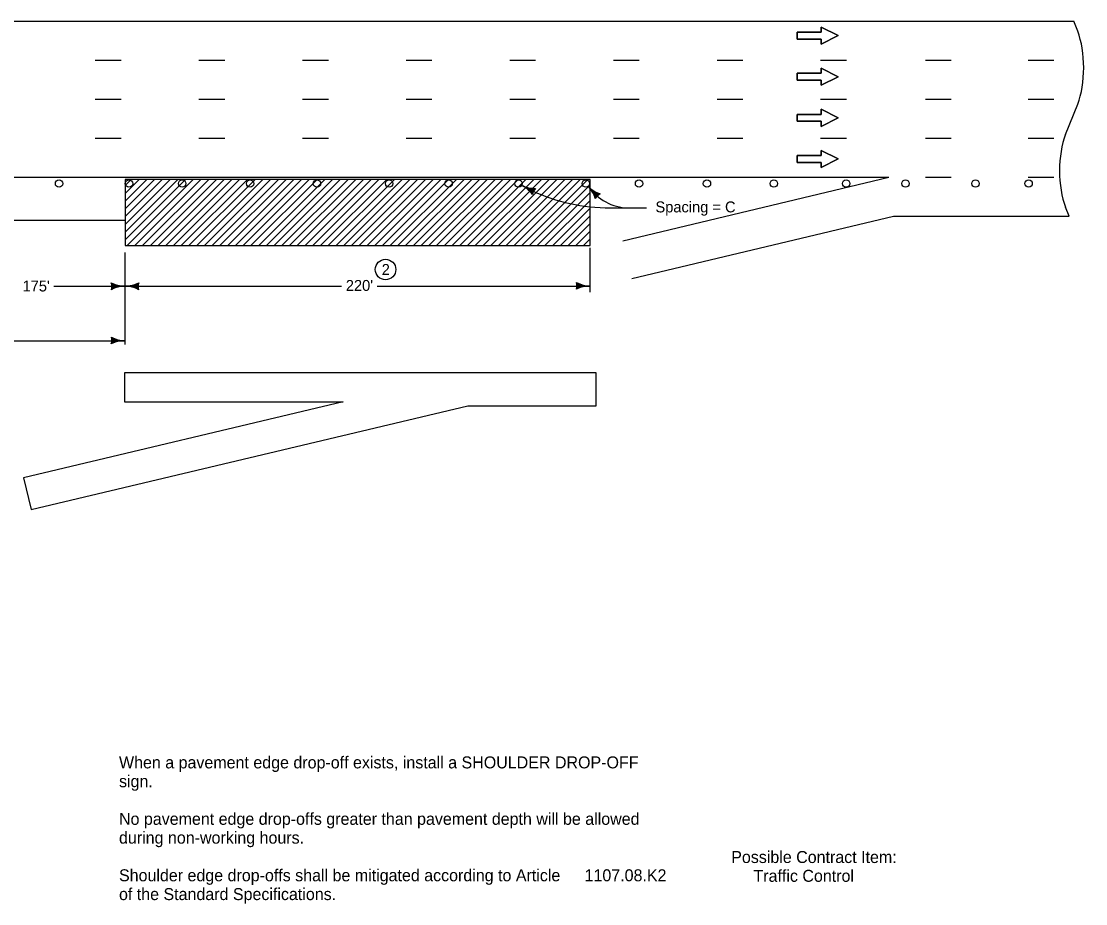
# Model space of a CAD drawing. Extents: x -1403959 to 81668, y -1400582 to 11018.
# Drawn here: x 18742 to 20298, y 5992 to 7282 of the extents above; entities that cross this region are included whole.
import ezdxf

# ---------------------------------------------------------------- set-up
doc = ezdxf.new("R2010")
doc.units = 0
for name, color, linetype in [('Default', 7, 'Continuous'), ('North Arrow', 7, 'Continuous'), ('tdBridge', 7, 'Continuous'), ('tdCiAdjCityStreetTxt', 7, 'Continuous'), ('tdCiIntDivCL', 7, 'Continuous'), ('tdCiStrucDataSec', 7, 'Continuous'), ('tdCoCorpPopTxt', 7, 'Continuous'), ('tdRailNorfolk_South', 7, 'Continuous')]:
    doc.layers.add(name, color=color, linetype=linetype)

msp = doc.modelspace()

# ---------------------------------------------------------------- linework, layer by layer
at = {"layer": 'Default'}
for p, q in [((18849.5, 7224.8), (18887.4, 7224.8)), ((18849.5, 7224.8), (18849.5, 7224.8)), ((18849.5, 7224.8), (18887.4, 7224.8)), ((19001.1, 7224.8), (19001.1, 7224.8)), ((19001.1, 7224.8), (19038.9, 7224.8)), ((19001.1, 7224.8), (19038.9, 7224.8)), ((19001.1, 7224.8), (19001.1, 7224.8)), ((19152.6, 7224.8), (19152.6, 7224.8)), ((19152.6, 7224.8), (19190.5, 7224.8)), ((19152.6, 7224.8), (19190.5, 7224.8)), ((19304.1, 7224.8), (19304.1, 7224.8)), ((19304.1, 7224.8), (19342, 7224.8)), ((19304.1, 7224.8), (19342, 7224.8)), ((19455.6, 7224.8), (19455.6, 7224.8)), ((19455.6, 7224.8), (19493.5, 7224.8)), ((19455.6, 7224.8), (19493.5, 7224.8)), ((19607.2, 7224.8), (19607.2, 7224.8)), ((19607.2, 7224.8), (19645.1, 7224.8)), ((19607.2, 7224.8), (19645.1, 7224.8)), ((19758.7, 7224.8), (19758.7, 7224.8)), ((19758.7, 7224.8), (19796.6, 7224.8)), ((19758.7, 7224.8), (19796.6, 7224.8)), ((19910.2, 7224.8), (19910.2, 7224.8)), ((19910.2, 7224.8), (19948.1, 7224.8)), ((19910.2, 7224.8), (19948.1, 7224.8)), ((20063.7, 7224.8), (20101.2, 7224.8)), ((20063.7, 7224.8), (20101.2, 7224.8)), ((20213.7, 7224.8), (20251.2, 7224.8)), ((20213.7, 7224.8), (20251.2, 7224.8)), ((18849.5, 7167.8), (18887.4, 7167.8)), ((18849.5, 7167.8), (18849.5, 7167.8)), ((18849.5, 7167.8), (18887.4, 7167.8)), ((19001.1, 7167.8), (19001.1, 7167.8)), ((19001.1, 7167.8), (19038.9, 7167.8)), ((19001.1, 7167.8), (19038.9, 7167.8)), ((19001.1, 7167.8), (19001.1, 7167.8)), ((19152.6, 7167.8), (19152.6, 7167.8)), ((19152.6, 7167.8), (19190.5, 7167.8)), ((19152.6, 7167.8), (19190.5, 7167.8)), ((19304.1, 7167.8), (19304.1, 7167.8)), ((19304.1, 7167.8), (19342, 7167.8)), ((19304.1, 7167.8), (19342, 7167.8)), ((19455.6, 7167.8), (19455.6, 7167.8)), ((19455.6, 7167.8), (19493.5, 7167.8)), ((19455.6, 7167.8), (19493.5, 7167.8)), ((19607.2, 7167.8), (19607.2, 7167.8)), ((19607.2, 7167.8), (19645.1, 7167.8)), ((19607.2, 7167.8), (19645.1, 7167.8)), ((19758.7, 7167.8), (19758.7, 7167.8)), ((19758.7, 7167.8), (19796.6, 7167.8)), ((19758.7, 7167.8), (19796.6, 7167.8)), ((19910.2, 7167.8), (19910.2, 7167.8)), ((19910.2, 7167.8), (19948.1, 7167.8)), ((19910.2, 7167.8), (19948.1, 7167.8)), ((20063.7, 7167.8), (20101.2, 7167.8)), ((20063.7, 7167.8), (20101.2, 7167.8)), ((20213.7, 7167.8), (20251.2, 7167.8)), ((20213.7, 7167.8), (20251.2, 7167.8)), ((18849.5, 7110.8), (18887.4, 7110.8)), ((18849.5, 7110.8), (18849.5, 7110.8)), ((18849.5, 7110.8), (18887.4, 7110.8)), ((19001.1, 7110.8), (19001.1, 7110.8)), ((19001.1, 7110.8), (19038.9, 7110.8)), ((19001.1, 7110.8), (19038.9, 7110.8)), ((19001.1, 7110.8), (19001.1, 7110.8)), ((19152.6, 7110.8), (19152.6, 7110.8)), ((19152.6, 7110.8), (19190.5, 7110.8)), ((19152.6, 7110.8), (19190.5, 7110.8)), ((19304.1, 7110.8), (19304.1, 7110.8)), ((19304.1, 7110.8), (19342, 7110.8)), ((19304.1, 7110.8), (19342, 7110.8)), ((19455.6, 7110.8), (19455.6, 7110.8)), ((19455.6, 7110.8), (19493.5, 7110.8)), ((19455.6, 7110.8), (19493.5, 7110.8)), ((19607.2, 7110.8), (19607.2, 7110.8)), ((19607.2, 7110.8), (19645.1, 7110.8)), ((19607.2, 7110.8), (19645.1, 7110.8)), ((19758.7, 7110.8), (19758.7, 7110.8)), ((19758.7, 7110.8), (19796.6, 7110.8)), ((19758.7, 7110.8), (19796.6, 7110.8)), ((19910.2, 7110.8), (19910.2, 7110.8)), ((19910.2, 7110.8), (19948.1, 7110.8)), ((19910.2, 7110.8), (19948.1, 7110.8)), ((20063.7, 7110.8), (20101.2, 7110.8)), ((20063.7, 7110.8), (20101.2, 7110.8)), ((20213.7, 7110.8), (20251.2, 7110.8)), ((20213.7, 7110.8), (20251.2, 7110.8)), ((20063.7, 7053.8), (20101.2, 7053.8)), ((20213.7, 7053.8), (20213.7, 7053.8)), ((20213.7, 7053.8), (20251.2, 7053.8)), ((20251.2, 7053.8), (20251.2, 7053.8))]:
    msp.add_line(p, q, dxfattribs=at)
msp.add_lwpolyline([(18892.5, 6767.8), (18892.5, 6725.7), (19212, 6725.7), (18744.8, 6614.3), (18755.8, 6568), (19394.2, 6719.8), (19582, 6719.8), (19582, 6767.8)], close=True, dxfattribs=at)
at = {"layer": 'North Arrow'}
msp.add_circle((19274.1, 6919), 15, dxfattribs=at)
at = {"layer": 'tdBridge'}
for centre in [(18796.7, 7044.6), (18899, 7044.6), (18976.7, 7044.6), (19076, 7044.6), (19173.8, 7044.6), (19279.4, 7044.6), (19366.3, 7044.6), (19468.6, 7044.6), (19567, 7044.6), (19644.7, 7044.6), (19744, 7044.6), (19841.8, 7044.6), (19947.4, 7044.6), (20034.3, 7044.6), (20136.6, 7044.6), (20214.3, 7044.7)]:
    msp.add_circle(centre, 5.37, dxfattribs=at)
at = {"layer": 'tdCiAdjCityStreetTxt'}
for p, q in [((17479.5, 7281.8), (20280.2, 7281.8)), ((20286, 7267.3), (20280.2, 7281.8)), ((20268.3, 7116.6), (20286, 7160.8)), ((18075.1, 7053.8), (20009.9, 7053.8)), ((18893.2, 6973.7), (18970.3, 7050.8)), ((18893.2, 6962.4), (18981.6, 7050.8)), ((18893.2, 7030.3), (18913.7, 7050.8)), ((18893.2, 7019), (18925.1, 7050.8)), ((18893.2, 7007.6), (18936.4, 7050.8)), ((18893.2, 6996.3), (18947.7, 7050.8)), ((18893.2, 6985), (18959, 7050.8)), ((18893.2, 7041.6), (18902.4, 7050.8)), ((18896.2, 6954.1), (18992.9, 7050.8)), ((18907.5, 6954.1), (19004.2, 7050.8)), ((18918.9, 6954.1), (19015.6, 7050.8)), ((18930.2, 6954.1), (19026.9, 7050.8)), ((18941.5, 6954.1), (19038.2, 7050.8)), ((18952.8, 6954.1), (19049.5, 7050.8)), ((18964.1, 6954.1), (19060.8, 7050.8)), ((18975.4, 6954.1), (19072.1, 7050.8)), ((18986.7, 6954.1), (19083.4, 7050.8)), ((18998.1, 6954.1), (19094.8, 7050.8)), ((19009.4, 6954.1), (19106.1, 7050.8)), ((19020.7, 6954.1), (19117.4, 7050.8)), ((19032, 6954.1), (19128.7, 7050.8)), ((19043.3, 6954.1), (19140, 7050.8)), ((19054.6, 6954.1), (19151.3, 7050.8)), ((19065.9, 6954.1), (19162.6, 7050.8)), ((19077.2, 6954.1), (19174, 7050.8)), ((19088.6, 6954.1), (19185.3, 7050.8)), ((19099.9, 6954.1), (19196.6, 7050.8)), ((19111.2, 6954.1), (19207.9, 7050.8)), ((19122.5, 6954.1), (19219.2, 7050.8)), ((19133.8, 6954.1), (19230.5, 7050.8)), ((19145.1, 6954.1), (19241.8, 7050.8)), ((19156.4, 6954.1), (19253.2, 7050.8)), ((19167.8, 6954.1), (19264.5, 7050.8)), ((19179.1, 6954.1), (19275.8, 7050.8)), ((19190.4, 6954.1), (19287.1, 7050.8)), ((19201.7, 6954.1), (19298.4, 7050.8)), ((19213, 6954.1), (19309.7, 7050.8)), ((19224.3, 6954.1), (19321, 7050.8)), ((19235.6, 6954.1), (19332.3, 7050.8)), ((19247, 6954.1), (19343.7, 7050.8)), ((19258.3, 6954.1), (19355, 7050.8)), ((19269.6, 6954.1), (19366.3, 7050.8)), ((19280.9, 6954.1), (19377.6, 7050.8)), ((19292.2, 6954.1), (19388.9, 7050.8)), ((19303.5, 6954.1), (19400.2, 7050.8)), ((19314.8, 6954.1), (19411.5, 7050.8)), ((19326.1, 6954.1), (19422.9, 7050.8)), ((19337.5, 6954.1), (19434.2, 7050.8)), ((19348.8, 6954.1), (19445.5, 7050.8)), ((19360.1, 6954.1), (19456.8, 7050.8)), ((19371.4, 6954.1), (19468.1, 7050.8)), ((19382.7, 6954.1), (19479.4, 7050.8)), ((19394, 6954.1), (19490.7, 7050.8)), ((19405.3, 6954.1), (19502.1, 7050.8)), ((19416.7, 6954.1), (19513.4, 7050.8)), ((19428, 6954.1), (19524.7, 7050.8)), ((19439.3, 6954.1), (19536, 7050.8)), ((19450.6, 6954.1), (19547.3, 7050.8)), ((19461.9, 6954.1), (19558.6, 7050.8)), ((19473.2, 6954.1), (19569.9, 7050.8)), ((19621, 6961.1), (20009.9, 7053.8)), ((19484.5, 6954.1), (19573.2, 7042.8)), ((19495.9, 6954.1), (19573.2, 7031.5)), ((19507.2, 6954.1), (19573.2, 7020.1)), ((19518.5, 6954.1), (19573.2, 7008.8)), ((20273.7, 6996.8), (20268.3, 7010.1)), ((18893.2, 6990.8), (18082.5, 6990.8)), ((19529.8, 6954.1), (19573.2, 6997.5)), ((19634.2, 6905.7), (20016.6, 6996.8)), ((20016.6, 6996.8), (20273.7, 6996.8)), ((19541, 6954.1), (19573.2, 6986.3)), ((19552.3, 6954.1), (19573.2, 6975)), ((19563.6, 6954.1), (19573.2, 6963.7))]:
    msp.add_line(p, q, dxfattribs=at)
msp.add_lwpolyline([(18893.2, 6954.1), (19573.2, 6954.1), (19573.2, 7050.8), (18893.2, 7050.8)], close=True, dxfattribs=at)
for centre in [(18796.7, 7044.6), (18899, 7044.6), (18899, 7044.6), (18976.7, 7044.6), (19076, 7044.6), (19173.8, 7044.6), (19279.4, 7044.6), (19366.3, 7044.6), (19468.6, 7044.6), (19567, 7044.6), (19644.7, 7044.6), (19744, 7044.6), (19841.8, 7044.6), (19947.4, 7044.6), (20034.3, 7044.6), (20136.6, 7044.6), (20136.6, 7044.6), (20214.3, 7044.7)]:
    msp.add_circle(centre, 5.37, dxfattribs=at)
for centre, major_axis in [((20264.7, 7214), (0, -75.3)), ((20289.6, 7063.4), (0, 75.3))]:
    msp.add_ellipse(centre, major_axis=major_axis, ratio=0.399992, start_param=0.785398, end_param=2.356194, dxfattribs=at)
at = {"layer": 'tdCiIntDivCL'}
for p, q in [((18893.2, 6809.5), (18893.2, 6944.1)), ((19573.2, 6885.7), (19573.2, 6950.6)), ((18789.2, 6894.9), (18893.2, 6894.9)), ((18893.2, 6894.9), (18874, 6894.5)), ((18893.2, 6894.9), (18883.5, 6894.7)), ((18893.2, 6894.9), (19209.5, 6894.9)), ((18893.2, 6894.9), (18902.9, 6894.7)), ((18893.2, 6894.9), (18912.4, 6894.5)), ((19261.6, 6894.9), (19573.2, 6894.9)), ((19573.2, 6894.9), (19554, 6895.2)), ((19573.2, 6894.9), (19563.5, 6895)), ((18287, 6815), (18893.2, 6815)), ((18893.2, 6815), (18874, 6815.3)), ((18893.2, 6815), (18883.5, 6815.1))]:
    msp.add_line(p, q, dxfattribs=at)
for points in [[(18874.4, 6891), (18875.1, 6894.6), (18874.3, 6898.2), (18878.6, 6896.2), (18885.4, 6894.8), (18878.1, 6892.9), (18875, 6891.4), (18875.7, 6894.6), (18875.4, 6896.9), (18878.2, 6895.6), (18882, 6894.7), (18878, 6893.5), (18876, 6892.7), (18876.3, 6895.8), (18879.1, 6894.6), (18876.9, 6893.9), (18876.9, 6895), (18877.9, 6894.6)], [(18911.9, 6891), (18911.3, 6894.6), (18912.1, 6898.2), (18907.8, 6896.2), (18900.9, 6894.8), (18908.2, 6892.9), (18911.3, 6891.4), (18910.6, 6894.6), (18911, 6896.9), (18908.1, 6895.6), (18904.3, 6894.7), (18908.3, 6893.5), (18910.4, 6892.7), (18910.1, 6895.8), (18907.3, 6894.6), (18909.4, 6893.9), (18909.5, 6895), (18908.5, 6894.6)], [(19554.4, 6898.8), (19555.1, 6895.2), (19554.3, 6891.6), (19558.6, 6893.6), (19565.4, 6895), (19558.1, 6896.8), (19555, 6898.3), (19555.7, 6895.2), (19555.4, 6892.8), (19558.2, 6894.2), (19562, 6895), (19558, 6896.3), (19556, 6897), (19556.3, 6894), (19559.1, 6895.1), (19556.9, 6895.8), (19556.9, 6894.8), (19557.9, 6895.1)], [(18874.4, 6818.9), (18875.1, 6815.3), (18874.3, 6811.7), (18878.6, 6813.7), (18885.4, 6815.1), (18878.1, 6816.9), (18875, 6818.4), (18875.7, 6815.3), (18875.4, 6812.9), (18878.2, 6814.3), (18882, 6815.1), (18878, 6816.4), (18876, 6817.1), (18876.3, 6814.1), (18879.1, 6815.2), (18876.9, 6815.9), (18876.9, 6814.9), (18877.9, 6815.2)]]:
    msp.add_lwpolyline(points, dxfattribs=at)
for centre, radius, start, end in [((18892.4, 6937.4), 42.5, 242.9275, 271), ((18857.6, 6894.2), 16.4, 343.2666, 18.7334), ((18893.9, 6852.4), 42.5, 91, 119.0725), ((18893.9, 6937.4), 42.5, 269, 297.0725), ((18892.4, 6852.4), 42.5, 60.9275, 89), ((18928.8, 6894.2), 16.4, 161.2666, 196.7334), ((19537.6, 6895.5), 16.4, 341.2666, 16.7334), ((19572.4, 6852.4), 42.5, 89, 117.0725), ((19573.9, 6937.4), 42.5, 240.9275, 269), ((18857.6, 6815.6), 16.4, 341.2666, 16.7334), ((18893.9, 6857.5), 42.5, 240.9275, 269), ((18892.4, 6772.5), 42.5, 89, 117.0725)]:
    msp.add_arc(centre, radius, start, end, dxfattribs=at)
at = {"layer": 'tdCiStrucDataSec'}
for p, q in [((19473.3, 7042), (19482, 7037.7)), ((19473.3, 7042), (19490.5, 7033.4)), ((19570.5, 7040.6), (19577.2, 7033.5)), ((19570.5, 7040.6), (19583.8, 7026.6)), ((19595.1, 7009.1), (19655.5, 7009.1))]:
    msp.add_line(p, q, dxfattribs=at)
for points in [[(19488.5, 7030.4), (19489.5, 7033.9), (19491.8, 7036.8), (19487, 7036.9), (19480.2, 7038.6), (19486, 7033.8), (19488.2, 7031.1), (19488.9, 7034.2), (19490.2, 7036.2), (19487.1, 7036.2), (19483.3, 7037.1), (19486.3, 7034.2), (19487.9, 7032.6), (19488.9, 7035.5), (19485.9, 7035.7), (19487.5, 7034.1), (19488, 7035.1), (19487, 7035.2)], [(19581, 7024.5), (19583, 7027.5), (19586.2, 7029.4), (19581.7, 7031.1), (19575.9, 7035), (19579.7, 7028.5), (19580.9, 7025.2), (19582.6, 7027.9), (19584.5, 7029.3), (19581.5, 7030.4), (19578.2, 7032.5), (19580.2, 7028.8), (19581.1, 7026.8), (19583, 7029.2), (19580.3, 7030.4), (19581.3, 7028.3), (19582.1, 7029), (19581.1, 7029.5)]]:
    msp.add_lwpolyline(points, dxfattribs=at)
for centre, radius, start, end in [((19454.2, 7004), 42.5, 35.2872, 63.3597), ((19492.4, 7080), 42.5, 243.3597, 271.4322), ((19602.7, 7280.2), 271.2, 243.4779, 268.3764), ((19505.2, 7026), 16.4, 135.6263, 171.093), ((19539.8, 7011.2), 42.5, 15.5491, 43.6216), ((19601.3, 7069.9), 42.5, 223.6216, 251.6941), ((19630.4, 7081.8), 72.7, 214.5749, 268.8408), ((19595.1, 7014.8), 16.4, 115.8882, 151.3549)]:
    msp.add_arc(centre, radius, start, end, dxfattribs=at)
at = {"layer": 'tdCoCorpPopTxt'}
for points in [[(19911, 7265.9), (19911, 7273.4), (19936, 7260.9), (19911, 7248.4), (19911, 7255.9), (19876, 7255.9), (19876, 7265.9), (19911, 7265.9)], [(19911, 7205.8), (19911, 7213.3), (19936, 7200.8), (19911, 7188.3), (19911, 7195.8), (19876, 7195.8), (19876, 7205.8), (19911, 7205.8)], [(19911, 7145.7), (19911, 7153.2), (19936, 7140.7), (19911, 7128.2), (19911, 7135.7), (19876, 7135.7), (19876, 7145.7), (19911, 7145.7)], [(19911, 7085.6), (19911, 7093.1), (19936, 7080.6), (19911, 7068.1), (19911, 7075.6), (19876, 7075.6), (19876, 7085.6), (19911, 7085.6)]]:
    msp.add_lwpolyline(points, dxfattribs=at)
at = {"layer": 'tdRailNorfolk_South'}
for points in [[(19876, 7265.9), (19876, 7255.9), (19911, 7255.9), (19911, 7248.4), (19936, 7260.9), (19911, 7273.4), (19911, 7265.9)], [(19876, 7205.8), (19876, 7195.8), (19911, 7195.8), (19911, 7188.3), (19936, 7200.8), (19911, 7213.3), (19911, 7205.8)], [(19876, 7145.7), (19876, 7135.7), (19911, 7135.7), (19911, 7128.2), (19936, 7140.7), (19911, 7153.2), (19911, 7145.7)], [(19876, 7085.6), (19876, 7075.6), (19911, 7075.6), (19911, 7068.1), (19936, 7080.6), (19911, 7093.1), (19911, 7085.6)]]:
    msp.add_lwpolyline(points, close=True, dxfattribs=at)

# ---------------------------------------------------------------- texts
at = {"layer": 'North Arrow'}
for s, height, p in [('2', 16, (19268.5, 6911)), ('When a pavement edge drop-off exists, install a SHOULDER DROP-OFF ', 17.5, (18884.4, 6189.8)), ('sign.', 17.5, (18884.4, 6162.3)), ('No pavement edge drop-offs greater than pavement depth will be allowed ', 17.5, (18884.4, 6107.3)), ('during non-working hours. ', 17.5, (18884.4, 6079.8)), ('Possible Contract Item:', 17.5, (19779.5, 6051.5)), ('Shoulder edge drop-offs shall be mitigated according to Article ', 17.5, (18884.4, 6024.8)), ('1107.08.K2', 17.5, (19565.1, 6024.8)), ('1107.08.K2 ', 17.5, (19565.1, 6024.8)), ('     Traffic Control', 17.5, (19779.5, 6024)), ('of the Standard Specifications.', 17.5, (18884.4, 5997.3))]:
    msp.add_text(s, height=height, dxfattribs=at).set_placement(p)
at = {"layer": 'tdCiIntDivCL'}
for s, p in [("175'", (18743.4, 6886.9)), ("220'", (19216, 6887.7))]:
    msp.add_text(s, height=16, dxfattribs=at).set_placement(p)
at = {"layer": 'tdCiStrucDataSec'}
msp.add_text('Spacing = C', height=16, dxfattribs=at).set_placement((19668.7, 7002.5))

doc.saveas('drawing.dxf')
